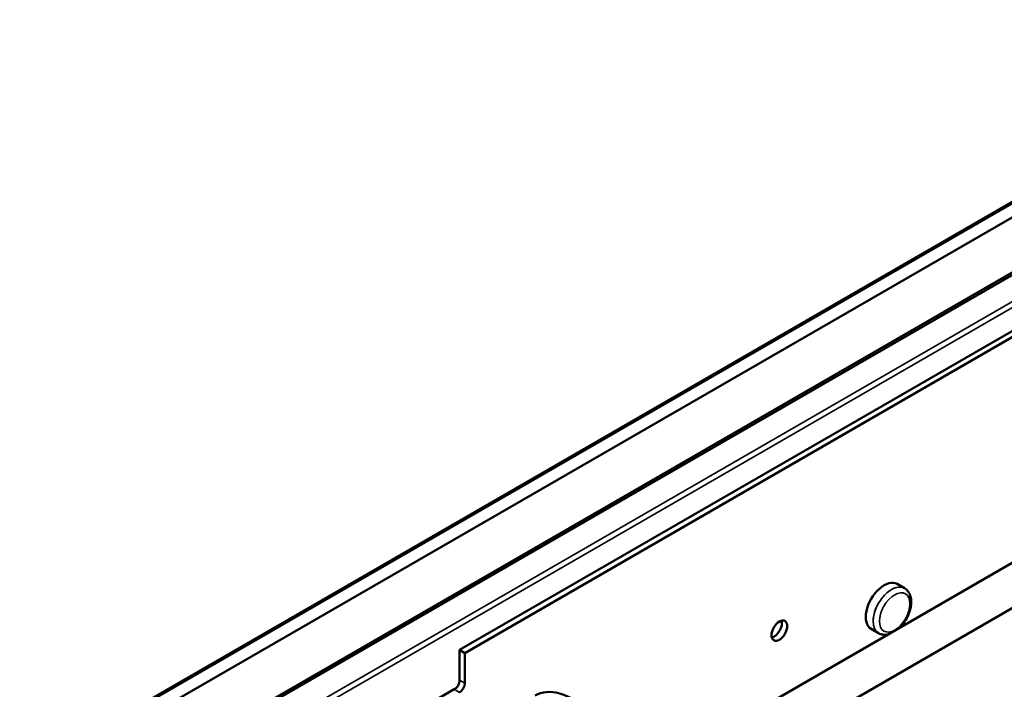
# Model space of a CAD drawing. Header units: millimetres. Extents: x 0 to 14369, y -869 to 2970.
# Tile 766 of 787: x 3794 to 3860, y 1971 to 2017. Entities that reach past the tile are written whole.
import ezdxf

# ---------------------------------------------------------------- set-up
doc = ezdxf.new("R2010")
doc.units = ezdxf.units.MM
doc.header["$LTSCALE"] = 10
doc.layers.add('Sichtbar (ISO)', color=7, linetype='Continuous', lineweight=50)
doc.layers.add('Sichtbar schmal (ISO)', color=7, linetype='Continuous', lineweight=35)

msp = doc.modelspace()

# ---------------------------------------------------------------- linework, layer by layer
at = {"layer": 'Sichtbar (ISO)'}
for p, q in [((3881.934, 2016.508), (3793.745, 1965.592)), ((3882.142, 2016.512), (3793.92, 1965.577)), ((3882.613, 2015.845), (3706.686, 1914.274)), ((3706.686, 1914.274), (3882.613, 2015.845)), ((3882.897, 2016.009), (3794.791, 1965.141)), ((3709.99, 1912.297), (3885.674, 2013.728)), ((3885.674, 2013.728), (3709.99, 1912.297)), ((3710.125, 1912.541), (3885.398, 2013.735)), ((3885.398, 2013.735), (3710.125, 1912.541)), ((3823.394, 1973.98), (3891.488, 2013.294)), ((3823.747, 1973.776), (3891.842, 2013.09)), ((3870.314, 1985.433), (3835.45, 1965.304)), ((3870.314, 1982.38), (3839.249, 1964.445)), ((3853.402, 1978.149), (3852.907, 1978.435)), ((3853.402, 1978.149), (3852.907, 1978.435)), ((3851.652, 1975.118), (3851.157, 1975.403)), ((3851.652, 1975.118), (3851.157, 1975.403)), ((3823.394, 1973.98), (3823.394, 1971.938)), ((3823.394, 1973.98), (3823.747, 1973.776)), ((3823.747, 1973.776), (3823.747, 1971.734)), ((3781.321, 1947.239), (3823.04, 1971.326))]:
    msp.add_line(p, q, dxfattribs=at)
for centre, major_axis, start_param, end_param in [((3852.032, 1976.919), (0.875, 1.516), 0, 3.141593), ((3844.607, 1975.49), (-0.375, -0.65), 0.490883, 2.65071), ((3844.607, 1975.49), (0.375, 0.65), 3.632475, 5.792303), ((3844.607, 1975.49), (0.375, 0.65), 3.632475, 5.792303), ((3823.04, 1971.734), (0.25, 0.433), 3.926991, 5.497787), ((3823.394, 1971.53), (-0.25, -0.433), 0.785398, 2.356194), ((3831.066, 1966.447), (2.575, -4.46), 0, 3.141593)]:
    msp.add_ellipse(centre, major_axis=major_axis, ratio=0.57735, start_param=start_param, end_param=end_param, dxfattribs=at)
msp.add_ellipse((3844.961, 1975.286), major_axis=(-0.375, -0.65), ratio=0.57735, dxfattribs=at)
for points, knots in [([(3853.031, 1975.455), (3853.07, 1975.491), (3853.109, 1975.53), (3853.271, 1975.703), (3853.384, 1975.853), (3853.577, 1976.172), (3853.658, 1976.341), (3853.781, 1976.686), (3853.823, 1976.861), (3853.86, 1977.204), (3853.855, 1977.372), (3853.789, 1977.678), (3853.731, 1977.819), (3853.576, 1978.022), (3853.495, 1978.095), (3853.402, 1978.149)], [5.009384, 5.009384, 5.009384, 5.009384, 5.114004, 5.114004, 5.460888, 5.460888, 5.80492, 5.80492, 6.15084, 6.15084, 6.500466, 6.500466, 6.831314, 6.831314, 7.068583, 7.068583, 7.068583, 7.068583]), ([(3853.031, 1975.455), (3853.07, 1975.491), (3853.109, 1975.53), (3853.271, 1975.703), (3853.384, 1975.853), (3853.577, 1976.172), (3853.658, 1976.341), (3853.781, 1976.686), (3853.823, 1976.861), (3853.86, 1977.204), (3853.855, 1977.372), (3853.789, 1977.678), (3853.731, 1977.819), (3853.576, 1978.022), (3853.495, 1978.095), (3853.402, 1978.149)], [5.009384, 5.009384, 5.009384, 5.009384, 5.114004, 5.114004, 5.460888, 5.460888, 5.80492, 5.80492, 6.15084, 6.15084, 6.500466, 6.500466, 6.831314, 6.831314, 7.068583, 7.068583, 7.068583, 7.068583]), ([(3851.652, 1975.118), (3851.748, 1975.062), (3851.855, 1975.028), (3852.081, 1975.002), (3852.198, 1975.012), (3852.312, 1975.04)], [3.9269908, 3.9269908, 3.9269908, 3.9269908, 4.1721917, 4.1721917, 4.4307041, 4.4307041, 4.4307041, 4.4307041]), ([(3851.652, 1975.118), (3851.748, 1975.062), (3851.855, 1975.028), (3852.081, 1975.002), (3852.198, 1975.012), (3852.312, 1975.04)], [3.9269908, 3.9269908, 3.9269908, 3.9269908, 4.1721917, 4.1721917, 4.4307041, 4.4307041, 4.4307041, 4.4307041])]:
    msp.add_open_spline(points, degree=3, knots=knots, dxfattribs=at)
at = {"layer": 'Sichtbar schmal (ISO)'}
for p, q in [((3881.977, 2016.51), (3793.782, 1965.59)), ((3883.907, 2010.906), (3711.757, 1911.515)), ((3711.757, 1911.515), (3883.907, 2010.906)), ((3711.86, 1911.166), (3884.011, 2010.558)), ((3884.011, 2010.557), (3711.86, 1911.166)), ((3823.747, 1971.734), (3823.394, 1971.938)), ((3823.394, 1971.122), (3823.04, 1971.326))]:
    msp.add_line(p, q, dxfattribs=at)
for major_axis, start_param, end_param in [((0.875, 1.516), 0, 3.141593), ((-0.875, -1.516), 3.141593, 6.283185)]:
    msp.add_ellipse((3852.527, 1976.633), major_axis=major_axis, ratio=0.57735, start_param=start_param, end_param=end_param, dxfattribs=at)
msp.add_ellipse((3852.739, 1976.511), major_axis=(0.725, 1.256), ratio=0.57735, dxfattribs=at)
msp.add_ellipse((3852.739, 1976.511), major_axis=(0.725, 1.256), ratio=0.57735, dxfattribs=at)

doc.saveas('drawing.dxf')
